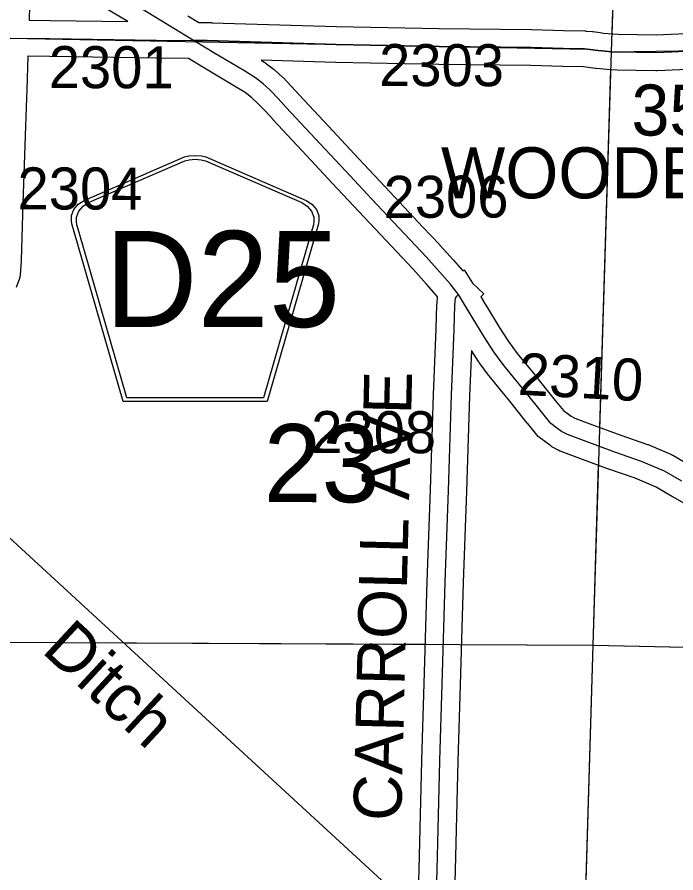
# Model space of a CAD drawing. Extents: x -157.2 to -99.3, y 12.2 to 46.2.
# Drawn here: x -142.682 to -141.584, y 30.668 to 32.094 of the extents above; entities that cross this region are included whole.
import ezdxf

# ---------------------------------------------------------------- set-up
doc = ezdxf.new("R2010")
doc.units = 0
for name, color, linetype in [('tdCoHydroRiver', 7, 'Continuous'), ('tdCoHydroTxtLg', 7, 'Continuous'), ('tdCoSecRdNmbr', 7, 'Continuous'), ('tdCoSecRdTxt', 7, 'Continuous'), ('tdCoSecRteBand', 7, 'Continuous'), ('tdCoSecRteCL', 7, 'Continuous'), ('tdCoSectLine', 7, 'Continuous'), ('tdCoSectLinePart', 7, 'Continuous'), ('tdCoSectNmbr', 7, 'Continuous'), ('tdCoShieldCoRteHrd', 7, 'Continuous'), ('tdCoStrucSecCoName', 7, 'Continuous'), ('tdCoStrucSecFHWANum', 7, 'Continuous'), ('tdCoSurfAsphalt', 7, 'Continuous'), ('tdCoSurfConc', 7, 'Continuous'), ('tdCoSurfGravel', 7, 'Continuous')]:
    doc.layers.add(name, color=color, linetype=linetype)

msp = doc.modelspace()

# ---------------------------------------------------------------- linework, layer by layer
at = {"layer": 'tdCoHydroRiver'}
msp.add_lwpolyline([(-143.9791, 31.4387), (-143.9687, 31.3705), (-143.9384, 31.3315), (-143.9102, 31.3227), (-142.7562, 31.2783), (-142.7316, 31.2601), (-141.6696, 30.2838), (-141.4548, 30.0727)], dxfattribs=at)
at = {"layer": 'tdCoSecRteBand'}
for points in [[(-142.4976, 32.0869), (-142.5683, 32.1293)], [(-142.6619, 32.1135), (-142.6626, 32.0891), (-142.6275, 32.0888), (-142.6274, 32.0888), (-142.6273, 32.0888), (-142.4976, 32.0869)], [(-142.3981, 32.0966), (-142.3795, 32.0853), (-142.3577, 32.085), (-142.3577, 32.0849), (-142.1498, 32.0784), (-141.9785, 32.0755), (-141.8251, 32.0735), (-141.8249, 32.0735), (-141.8246, 32.0735), (-141.7713, 32.0718), (-141.7361, 32.0713), (-141.7348, 32.0713), (-141.7334, 32.0711), (-141.7238, 32.0702), (-141.7233, 32.0701), (-141.7228, 32.07), (-141.7106, 32.0684), (-141.7047, 32.0677), (-141.6894, 32.0663), (-141.6805, 32.0661), (-141.6172, 32.0647), (-141.5423, 32.0681)], [(-142.0152, 30.5614), (-142.0121, 30.6747), (-142.0108, 30.7193), (-142.0076, 30.8558), (-142.0076, 30.8559), (-142.0076, 30.856), (-142.0034, 31.002), (-142.0034, 31.002), (-142.0034, 31.002), (-141.9987, 31.1539), (-141.9987, 31.154), (-141.9987, 31.1541), (-141.9933, 31.3064), (-141.9881, 31.4655), (-141.9881, 31.4656), (-141.9881, 31.4657), (-141.9837, 31.5747), (-141.9824, 31.6152), (-141.9824, 31.6161), (-141.9823, 31.6169), (-141.9814, 31.6282), (-141.9835, 31.6309), (-141.9997, 31.6493), (-142.0221, 31.6741), (-142.0494, 31.7029), (-142.0495, 31.703), (-142.0496, 31.703), (-142.1127, 31.7704), (-142.1127, 31.7704), (-142.1571, 31.8177), (-142.1571, 31.8177), (-142.1571, 31.8178), (-142.2072, 31.8715), (-142.2555, 31.9233), (-142.2556, 31.9234), (-142.2558, 31.9236), (-142.2689, 31.938), (-142.2814, 31.9509), (-142.2917, 31.9602), (-142.3021, 31.9684), (-142.3202, 31.9794), (-142.3672, 32.0075), (-142.3673, 32.0075), (-142.3674, 32.0076), (-142.3967, 32.0255), (-142.4505, 32.0261), (-142.4505, 32.0261), (-142.4506, 32.0261), (-142.6281, 32.0288), (-142.6638, 32.0291), (-142.6644, 32.0291), (-142.666, 31.9737), (-142.666, 31.9735), (-142.6661, 31.9734), (-142.6666, 31.9593), (-142.6685, 31.9128), (-142.6727, 31.7845), (-142.6757, 31.6888), (-142.6757, 31.6881), (-142.6757, 31.6874), (-142.6775, 31.665), (-142.6778, 31.661), (-142.6791, 31.6573), (-142.6818, 31.6496), (-142.6838, 31.644)], [(-141.5399, 32.0081), (-141.6155, 32.0047), (-141.6166, 32.0046), (-141.6176, 32.0046), (-141.6819, 32.0061), (-141.6918, 32.0064), (-141.6928, 32.0064), (-141.6938, 32.0065), (-141.7103, 32.008), (-141.7106, 32.008), (-141.711, 32.008), (-141.7176, 32.0088), (-141.718, 32.0088), (-141.7184, 32.0089), (-141.7305, 32.0105), (-141.7382, 32.0113), (-141.7724, 32.0118), (-141.7727, 32.0118), (-141.773, 32.0118), (-141.8262, 32.0135), (-141.9793, 32.0155), (-141.9794, 32.0155), (-141.9794, 32.0155), (-142.1511, 32.0185), (-142.1513, 32.0185), (-142.1515, 32.0185), (-142.2753, 32.0223), (-142.2693, 32.0186), (-142.2678, 32.0177), (-142.2665, 32.0166), (-142.2539, 32.0068), (-142.2531, 32.0062), (-142.2524, 32.0055), (-142.2406, 31.9949), (-142.2397, 31.9942), (-142.239, 31.9934), (-142.2254, 31.9793), (-142.2251, 31.979), (-142.2248, 31.9787), (-142.2115, 31.9641), (-142.1633, 31.9125), (-142.1633, 31.9124), (-142.1633, 31.9124), (-142.1133, 31.8587), (-142.0689, 31.8114), (-142.0058, 31.7441), (-141.9783, 31.7151), (-141.978, 31.7148), (-141.9778, 31.7145), (-141.9551, 31.6894), (-141.955, 31.6893), (-141.9549, 31.6892), (-141.9395, 31.6717), (-141.937, 31.6733), (-141.9233, 31.6511), (-141.9044, 31.6332), (-141.9092, 31.6281), (-141.9055, 31.6222), (-141.9057, 31.6221), (-141.8982, 31.6096), (-141.8785, 31.5775), (-141.8631, 31.5536), (-141.8486, 31.5338), (-141.8299, 31.511), (-141.8299, 31.511), (-141.8299, 31.511), (-141.8143, 31.492), (-141.8142, 31.4919), (-141.8141, 31.4917), (-141.7851, 31.4554), (-141.7717, 31.439), (-141.7653, 31.4341), (-141.7589, 31.4295), (-141.7527, 31.4262), (-141.7277, 31.4168), (-141.676, 31.3977), (-141.6314, 31.3822), (-141.6304, 31.3819), (-141.6294, 31.3815), (-141.5914, 31.3652), (-141.5898, 31.3645), (-141.5882, 31.3636), (-141.5594, 31.3468)], [(-141.5294, 31.2603), (-141.5894, 31.2948), (-141.5894, 31.2949), (-141.5895, 31.2949), (-141.6168, 31.3108), (-141.6521, 31.3259), (-141.6959, 31.3411), (-141.6962, 31.3412), (-141.6965, 31.3413), (-141.7486, 31.3605), (-141.7486, 31.3606), (-141.7487, 31.3606), (-141.7756, 31.3707), (-141.7773, 31.3713), (-141.779, 31.3722), (-141.7888, 31.3774), (-141.7908, 31.3784), (-141.7927, 31.3798), (-141.8011, 31.3859), (-141.8013, 31.3861), (-141.8015, 31.3863), (-141.8109, 31.3934), (-141.8136, 31.3955), (-141.8158, 31.3982), (-141.8316, 31.4175), (-141.8318, 31.4176), (-141.8319, 31.4178), (-141.8609, 31.4542), (-141.8763, 31.473), (-141.8955, 31.4964), (-141.896, 31.497), (-141.8965, 31.4977), (-141.912, 31.5189), (-141.9126, 31.5196), (-141.9131, 31.5204), (-141.9251, 31.539), (-141.9282, 31.4634), (-141.9333, 31.3044), (-141.9333, 31.3044), (-141.9333, 31.3044), (-141.9388, 31.152), (-141.9434, 31.0002), (-141.9476, 30.8543), (-141.9508, 30.7178), (-141.9508, 30.7177), (-141.9508, 30.7177), (-141.9521, 30.673), (-141.9521, 30.673), (-141.9521, 30.673), (-141.9553, 30.5593)]]:
    msp.add_lwpolyline(points, dxfattribs=at)
at = {"layer": 'tdCoSecRteCL'}
for points in [[(-142.3881, 32.0554), (-142.4638, 32.1015), (-142.5528, 32.1551), (-142.5688, 32.1654), (-142.5824, 32.1772), (-142.5913, 32.1859), (-142.6068, 32.2022), (-142.6485, 32.2478), (-142.6761, 32.2779), (-142.6884, 32.2909)], [(-142.6935, 32.0594), (-142.6277, 32.0588), (-142.4501, 32.0561), (-142.3881, 32.0554)], [(-141.9468, 31.632), (-141.9485, 31.6348), (-141.9603, 31.6501), (-141.9774, 31.6693), (-142.0001, 31.6945), (-142.0277, 31.7236), (-142.0908, 31.7909), (-142.1352, 31.8382), (-142.1853, 31.892), (-142.2336, 31.9438), (-142.247, 31.9585), (-142.2606, 31.9726), (-142.2724, 31.9832), (-142.285, 31.993), (-142.3047, 32.0051), (-142.3518, 32.0332), (-142.3881, 32.0554)], [(-141.5409, 32.0381), (-141.6169, 32.0346), (-141.6812, 32.0361), (-141.6911, 32.0364), (-141.7077, 32.0378), (-141.7143, 32.0386), (-141.7269, 32.0403), (-141.7365, 32.0413), (-141.772, 32.0418), (-141.8255, 32.0435), (-141.9789, 32.0455), (-142.1506, 32.0484), (-142.3654, 32.0551), (-142.3881, 32.0554)], [(-141.9998, 30.0279), (-142.0001, 30.0438), (-141.9978, 30.101), (-141.9944, 30.231), (-141.9934, 30.2655), (-141.9907, 30.3903), (-141.9897, 30.4245), (-141.9872, 30.5249), (-141.9853, 30.5602), (-141.9821, 30.6739), (-141.9808, 30.7185), (-141.9776, 30.8551), (-141.9734, 31.0011), (-141.9687, 31.153), (-141.9633, 31.3054), (-141.9581, 31.4645), (-141.9537, 31.5736), (-141.9525, 31.6143), (-141.9515, 31.6257), (-141.9492, 31.6294), (-141.9468, 31.632)], [(-141.5744, 31.3208), (-141.6033, 31.3376), (-141.6412, 31.3539), (-141.6861, 31.3694), (-141.7382, 31.3887), (-141.765, 31.3988), (-141.7749, 31.404), (-141.7833, 31.4101), (-141.7927, 31.4173), (-141.8084, 31.4365), (-141.8375, 31.473), (-141.8531, 31.492), (-141.8723, 31.5154), (-141.8878, 31.5366), (-141.9039, 31.5615), (-141.9238, 31.5941), (-141.9382, 31.618), (-141.9468, 31.632)]]:
    msp.add_lwpolyline(points, dxfattribs=at)
at = {"layer": 'tdCoSectLine'}
for points in [[(-141.6915, 32.0364), (-141.6583, 33.0432)], [(-142.6939, 32.0594), (-141.7321, 32.0408), (-141.6915, 32.0364)], [(-141.7222, 31.0478), (-141.6915, 32.0364)], [(-141.6915, 32.0364), (-141.5049, 32.0391), (-140.68, 32.0266)], [(-142.7246, 31.0529), (-141.7222, 31.0478)], [(-141.7523, 30.0277), (-141.7222, 31.0478)], [(-141.7222, 31.0478), (-140.7194, 31.0261)]]:
    msp.add_lwpolyline(points, dxfattribs=at)
at = {"layer": 'tdCoSectLinePart'}
for points in [[(-141.6905, 32.0664), (-141.6593, 33.0136)], [(-141.7109, 31.4109), (-141.6924, 32.0064)], [(-141.7222, 31.0478), (-141.7129, 31.3479)], [(-142.7246, 31.0529), (-142.0022, 31.0492)], [(-141.9422, 31.0489), (-141.7222, 31.0478)], [(-141.7514, 30.0574), (-141.7222, 31.0478)], [(-141.7222, 31.0478), (-141.2885, 31.0384)]]:
    msp.add_lwpolyline(points, dxfattribs=at)
at = {"layer": 'tdCoShieldCoRteHrd'}
for points in [[(-142.5054, 31.4537), (-142.5873, 31.7366), (-142.5912, 31.7498), (-142.5919, 31.7556), (-142.5919, 31.7635), (-142.5877, 31.7738), (-142.5804, 31.7823), (-142.5708, 31.7889), (-142.4035, 31.8613), (-142.396, 31.8629), (-142.3856, 31.8638), (-142.3752, 31.8629), (-142.3677, 31.8613), (-142.2004, 31.7889), (-142.1908, 31.7823), (-142.1835, 31.7738), (-142.1793, 31.7635), (-142.1793, 31.7556), (-142.18, 31.7498), (-142.1839, 31.7366), (-142.2658, 31.4537)], [(-142.4995, 31.46), (-142.5792, 31.7353), (-142.583, 31.7479), (-142.5837, 31.7536), (-142.5837, 31.7611), (-142.5796, 31.771), (-142.5726, 31.7791), (-142.5634, 31.7855), (-142.4028, 31.855), (-142.3956, 31.8566), (-142.3856, 31.8575), (-142.3756, 31.8566), (-142.3684, 31.855), (-142.2078, 31.7855), (-142.1986, 31.7791), (-142.1916, 31.771), (-142.1875, 31.7611), (-142.1875, 31.7536), (-142.1882, 31.7479), (-142.192, 31.7353), (-142.2717, 31.46)]]:
    msp.add_lwpolyline(points, close=True, dxfattribs=at)
at = {"layer": 'tdCoSurfAsphalt'}
msp.add_lwpolyline([(-141.5744, 31.3208), (-141.6033, 31.3376), (-141.6412, 31.3539), (-141.6861, 31.3694), (-141.7382, 31.3887), (-141.765, 31.3988), (-141.7749, 31.404), (-141.7833, 31.4101), (-141.7927, 31.4173), (-141.8084, 31.4365), (-141.8375, 31.473), (-141.8531, 31.492), (-141.8723, 31.5154), (-141.8878, 31.5366), (-141.9039, 31.5615), (-141.9238, 31.5941), (-141.9382, 31.618), (-141.9468, 31.632), (-141.9485, 31.6348), (-141.9603, 31.6501), (-141.9774, 31.6693), (-142.0001, 31.6945), (-142.0277, 31.7236), (-142.0908, 31.7909), (-142.1352, 31.8382), (-142.1853, 31.892), (-142.2336, 31.9438), (-142.247, 31.9585), (-142.2606, 31.9726), (-142.2724, 31.9832), (-142.285, 31.993), (-142.3047, 32.0051), (-142.3518, 32.0332), (-142.3881, 32.0554), (-142.4638, 32.1015)], dxfattribs=at)
at = {"layer": 'tdCoSurfConc'}
msp.add_lwpolyline([(-142.6935, 32.0594), (-142.6277, 32.0588), (-142.4501, 32.0561), (-142.3881, 32.0554)], dxfattribs=at)
at = {"layer": 'tdCoSurfGravel'}
for points in [[(-142.3881, 32.0554), (-142.3654, 32.0551), (-142.1506, 32.0484), (-141.9789, 32.0455), (-141.8255, 32.0435), (-141.772, 32.0418), (-141.7365, 32.0413), (-141.7269, 32.0403), (-141.7143, 32.0386), (-141.7077, 32.0378), (-141.6911, 32.0364), (-141.6812, 32.0361)], [(-141.5409, 32.0381), (-141.6169, 32.0346), (-141.6812, 32.0361)], [(-141.9998, 30.0279), (-142.0001, 30.0438), (-141.9978, 30.101), (-141.9944, 30.231), (-141.9934, 30.2655), (-141.9907, 30.3903), (-141.9897, 30.4245), (-141.9872, 30.5249), (-141.9853, 30.5602), (-141.9821, 30.6739), (-141.9808, 30.7185), (-141.9776, 30.8551), (-141.9734, 31.0011), (-141.9687, 31.153), (-141.9633, 31.3054), (-141.9581, 31.4645), (-141.9537, 31.5736), (-141.9525, 31.6143), (-141.9515, 31.6257), (-141.9492, 31.6294), (-141.9468, 31.632)]]:
    msp.add_lwpolyline(points, dxfattribs=at)

# ---------------------------------------------------------------- texts
at = {"layer": 'tdCoHydroTxtLg'}
msp.add_text('Ditch', height=0.08, rotation=317.1855, dxfattribs=at).set_placement((-142.6435, 31.0371))
at = {"layer": 'tdCoSecRdNmbr'}
for s, rotation, p in [('2301', 359.8912, (-142.6298, 31.976)), ('2303', 359.8916, (-142.079, 31.9794)), ('2304', 359.8911, (-142.6818, 31.7739)), ('2306', 0.2096, (-142.0713, 31.7596)), ('2310', 356.9243, (-141.8485, 31.4652)), ('2308', 359.8915, (-142.1922, 31.3679))]:
    msp.add_text(s, height=0.07, rotation=rotation, dxfattribs=at).set_placement(p)
at = {"layer": 'tdCoSecRdTxt'}
msp.add_text('CARROLL AVE', height=0.08, rotation=88.5896, dxfattribs=at).set_placement((-142.0421, 30.7542))
at = {"layer": 'tdCoSectNmbr'}
msp.add_text('23', height=0.13, rotation=359.8914, dxfattribs=at).set_placement((-142.2715, 31.2862))
at = {"layer": 'tdCoShieldCoRteHrd'}
msp.add_text('D25', height=0.16, dxfattribs=at).set_placement((-142.5362, 31.578))
at = {"layer": 'tdCoStrucSecCoName'}
msp.add_text('WOODBURY F-49', height=0.085, dxfattribs=at).set_placement((-141.9758, 31.7923))
at = {"layer": 'tdCoStrucSecFHWANum'}
msp.add_text('354411', height=0.085, dxfattribs=at).set_placement((-141.6581, 31.8969))

doc.saveas('drawing.dxf')
